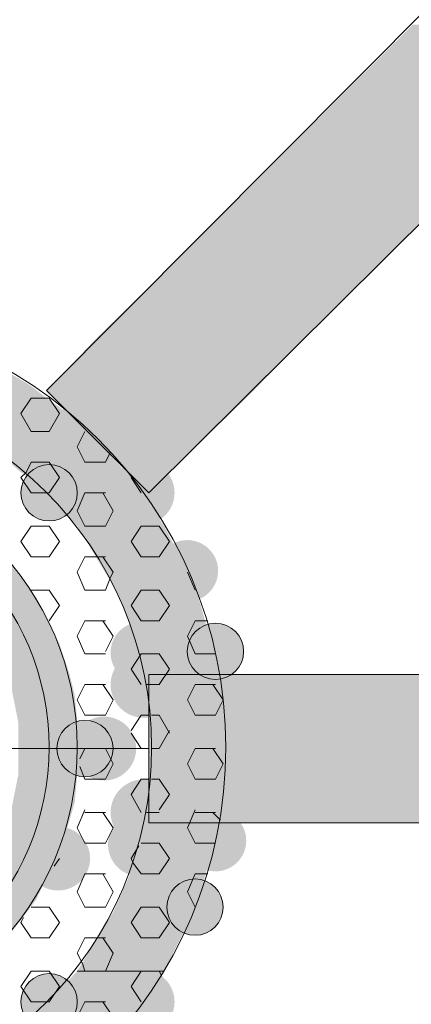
# Model space of a CAD drawing. Extents: x 3940905 to 4145695, y 925352 to 1109797.
# Tile 1035 of 1056: x 4067315 to 4067393, y 1099726 to 1099922. Entities that reach past the tile are written whole.
import ezdxf

# ---------------------------------------------------------------- set-up
doc = ezdxf.new("R2010")
doc.units = 0
doc.header["$LTSCALE"] = 750
doc.header["$MEASUREMENT"] = 0
doc.layers.add('CKD Equipments', color=252, linetype='CONTINUOUS', lineweight=0)

msp = doc.modelspace()

# ---------------------------------------------------------------- hatches: boundary and pattern name
at = {"layer": 'CKD Equipments', "true_color": 0x808080}
h = msp.add_hatch(color=8, dxfattribs=at)
h.paths.add_polyline_path([(4067351.25, 1099879.44), (4067434.18, 1099921.16), (4067392.97, 1099921.16)])
h.paths.add_polyline_path([(4067392.46, 1099879.44), (4067351.25, 1099879.44), (4067434.18, 1099921.16)])
at = {"layer": 'CKD Equipments', "true_color": 0xff0000}
h = msp.add_hatch(color=1, dxfattribs=at)
h.paths.add_polyline_path([(4067371.6, 1099859.08), (4067330.39, 1099859.08), (4067351.25, 1099879.44)])
h.paths.add_polyline_path([(4067320.21, 1099848.4), (4067371.6, 1099859.08), (4067330.39, 1099859.08)])
h.paths.add_polyline_path([(4067361.42, 1099848.4), (4067320.21, 1099848.4), (4067371.6, 1099859.08)])
at = {"layer": 'CKD Equipments', "true_color": 0x808080}
h = msp.add_hatch(color=8, dxfattribs=at)
h.paths.add_polyline_path([(4067371.6, 1099859.08), (4067392.46, 1099879.44), (4067351.25, 1099879.44)])
h.paths.add_polyline_path([(4067392.46, 1099879.44), (4067371.6, 1099859.08)], flags=16)
h = msp.add_hatch(color=8, dxfattribs=at)
h.paths.add_polyline_path([(4067316.14, 1099849.93), (4067228.12, 1099853.49), (4067310.03, 1099853.49)])
h.paths.add_polyline_path([(4067222.52, 1099849.93), (4067316.14, 1099849.93), (4067228.12, 1099853.49)])
h = msp.add_hatch(color=8, dxfattribs=at)
h.paths.add_polyline_path([(4067317.67, 1099848.91), (4067222.52, 1099849.93), (4067316.14, 1099849.93)])
h.paths.add_polyline_path([(4067221.5, 1099848.91), (4067317.67, 1099848.91), (4067222.52, 1099849.93)])
h = msp.add_hatch(color=8, dxfattribs=at)
h.paths.add_polyline_path([(4067320.21, 1099846.87), (4067275.44, 1099848.91), (4067317.67, 1099848.91)])
h.paths.add_polyline_path([(4067287.14, 1099846.87), (4067320.21, 1099846.87), (4067275.44, 1099848.91)])
at = {"layer": 'CKD Equipments', "true_color": 0xff0000}
h = msp.add_hatch(color=1, dxfattribs=at)
h.paths.add_polyline_path([(4067340.56, 1099828.05), (4067361.42, 1099848.4), (4067320.21, 1099848.4)])
h.paths.add_polyline_path([(4067361.42, 1099848.4), (4067340.56, 1099828.05)], flags=16)
at = {"layer": 'CKD Equipments', "true_color": 0x808080}
h = msp.add_hatch(color=8, dxfattribs=at)
h.paths.add_polyline_path([(4067325.3, 1099843.31), (4067287.14, 1099846.87), (4067320.21, 1099846.87)])
h.paths.add_polyline_path([(4067298.33, 1099843.31), (4067325.3, 1099843.31), (4067287.14, 1099846.87)])
h = msp.add_hatch(color=8, dxfattribs=at)
edge = h.paths.add_edge_path(flags=16)
edge.add_arc((4067328.1, 1099840.26), 6.36, 0, 360)
h = msp.add_hatch(color=8, dxfattribs=at)
h.paths.add_polyline_path([(4067326.83, 1099841.78), (4067298.33, 1099843.31), (4067325.3, 1099843.31)])
h.paths.add_polyline_path([(4067300.88, 1099841.78), (4067326.83, 1099841.78), (4067298.33, 1099843.31)])
h = msp.add_hatch(color=8, dxfattribs=at)
h.paths.add_polyline_path([(4067330.9, 1099837.71), (4067300.88, 1099841.78), (4067326.83, 1099841.78)])
h.paths.add_polyline_path([(4067308.51, 1099837.71), (4067330.9, 1099837.71), (4067300.88, 1099841.78)])
h = msp.add_hatch(color=8, dxfattribs=at)
h.paths.add_polyline_path([(4067335.98, 1099832.12), (4067308.51, 1099837.71), (4067330.9, 1099837.71)])
h.paths.add_polyline_path([(4067315.12, 1099832.12), (4067335.98, 1099832.12), (4067308.51, 1099837.71)])
h = msp.add_hatch(color=8, dxfattribs=at)
edge = h.paths.add_edge_path(flags=16)
edge.add_arc((4067339.29, 1099828.05), 6.36, 0, 360)
h = msp.add_hatch(color=8, dxfattribs=at)
edge = h.paths.add_edge_path(flags=16)
edge.add_arc((4067320.72, 1099828.05), 5.6, 0, 360)
h = msp.add_hatch(color=8, dxfattribs=at)
h.paths.add_polyline_path([(4067337.51, 1099830.08), (4067315.12, 1099832.12), (4067335.98, 1099832.12)])
h.paths.add_polyline_path([(4067318.18, 1099830.08), (4067337.51, 1099830.08), (4067315.12, 1099832.12)])
h = msp.add_hatch(color=8, dxfattribs=at)
h.paths.add_polyline_path([(4067343.62, 1099821.43), (4067318.18, 1099830.08), (4067337.51, 1099830.08)])
h.paths.add_polyline_path([(4067326.32, 1099821.43), (4067343.62, 1099821.43), (4067318.18, 1099830.08)])
h = msp.add_hatch(color=8, dxfattribs=at)
h.paths.add_polyline_path([(4067348.7, 1099811.26), (4067326.32, 1099821.43), (4067343.62, 1099821.43)])
h.paths.add_polyline_path([(4067332.42, 1099811.26), (4067348.7, 1099811.26), (4067326.32, 1099821.43)])
h.paths.add_polyline_path([(4067343.62, 1099821.43), (4067326.32, 1099821.43)], flags=16)
h.paths.add_polyline_path([(4067326.32, 1099821.43), (4067343.62, 1099821.43)], flags=16)
h = msp.add_hatch(color=8, dxfattribs=at)
edge = h.paths.add_edge_path(flags=16)
edge.add_arc((4067348.2, 1099812.53), 6.11, 0, 360)
h = msp.add_hatch(color=8, dxfattribs=at)
h.paths.add_polyline_path([(4067316.65, 1099809.22), (4067303.42, 1099815.83), (4067311.56, 1099815.83)])
h.paths.add_polyline_path([(4067310.03, 1099809.22), (4067316.65, 1099809.22), (4067303.42, 1099815.83)])
h = msp.add_hatch(color=8, dxfattribs=at)
h.paths.add_polyline_path([(4067349.72, 1099809.73), (4067332.42, 1099811.26), (4067348.7, 1099811.26)])
h.paths.add_polyline_path([(4067333.44, 1099809.73), (4067349.72, 1099809.73), (4067332.42, 1099811.26)])
h = msp.add_hatch(color=8, dxfattribs=at)
h.paths.add_polyline_path([(4067318.18, 1099807.19), (4067310.03, 1099809.22), (4067316.65, 1099809.22)])
h.paths.add_polyline_path([(4067311.05, 1099807.19), (4067318.18, 1099807.19), (4067310.03, 1099809.22)])
h = msp.add_hatch(color=8, dxfattribs=at)
h.paths.add_polyline_path([(4067352.27, 1099800.57), (4067333.44, 1099809.73), (4067349.72, 1099809.73)])
h.paths.add_polyline_path([(4067337.51, 1099800.57), (4067352.27, 1099800.57), (4067333.44, 1099809.73)])
h = msp.add_hatch(color=8, dxfattribs=at)
h.paths.add_polyline_path([(4067321.23, 1099801.08), (4067311.05, 1099807.19), (4067318.18, 1099807.19)])
h.paths.add_polyline_path([(4067315.12, 1099801.08), (4067321.23, 1099801.08), (4067311.05, 1099807.19)])
h = msp.add_hatch(color=8, dxfattribs=at)
h.paths.add_polyline_path([(4067315.12, 1099801.08), (4067305.46, 1099805.66), (4067312.07, 1099805.66)])
h.paths.add_polyline_path([(4067308, 1099801.08), (4067315.12, 1099801.08), (4067305.46, 1099805.66)])
h = msp.add_hatch(color=8, dxfattribs=at)
h.paths.add_polyline_path([(4067316.14, 1099798.03), (4067308, 1099801.08), (4067315.12, 1099801.08)])
h.paths.add_polyline_path([(4067310.03, 1099798.03), (4067316.14, 1099798.03), (4067308, 1099801.08)])
h = msp.add_hatch(color=8, dxfattribs=at)
h.paths.add_polyline_path([(4067322.76, 1099798.03), (4067315.12, 1099801.08), (4067321.23, 1099801.08)])
h.paths.add_polyline_path([(4067316.14, 1099798.03), (4067322.76, 1099798.03), (4067315.12, 1099801.08)])
h = msp.add_hatch(color=8, dxfattribs=at)
edge = h.paths.add_edge_path(flags=16)
edge.add_arc((4067339.04, 1099796.25), 6.11, 0, 360)
h = msp.add_hatch(color=8, dxfattribs=at)
edge = h.paths.add_edge_path(flags=16)
edge.add_arc((4067353.79, 1099796.5), 5.6, 0, 360)
h = msp.add_hatch(color=8, dxfattribs=at)
h.paths.add_polyline_path([(4067353.79, 1099797.01), (4067337.51, 1099800.57), (4067352.27, 1099800.57)])
h.paths.add_polyline_path([(4067338.53, 1099797.01), (4067353.79, 1099797.01), (4067337.51, 1099800.57)])
h = msp.add_hatch(color=8, dxfattribs=at)
h.paths.add_polyline_path([(4067318.68, 1099791.92), (4067310.03, 1099798.03), (4067316.14, 1099798.03)])
h.paths.add_polyline_path([(4067312.58, 1099791.92), (4067318.68, 1099791.92), (4067310.03, 1099798.03)])
h = msp.add_hatch(color=8, dxfattribs=at)
h.paths.add_polyline_path([(4067324.79, 1099791.92), (4067316.14, 1099798.03), (4067322.76, 1099798.03)])
h.paths.add_polyline_path([(4067318.68, 1099791.92), (4067324.79, 1099791.92), (4067316.14, 1099798.03)])
h = msp.add_hatch(color=8, dxfattribs=at)
edge = h.paths.add_edge_path(flags=16)
edge.add_arc((4067339.55, 1099789.89), 6.61, 0, 360)
h = msp.add_hatch(color=8, dxfattribs=at)
h.paths.add_polyline_path([(4067354.81, 1099788.87), (4067338.53, 1099797.01), (4067353.79, 1099797.01)])
h.paths.add_polyline_path([(4067340.56, 1099788.87), (4067354.81, 1099788.87), (4067338.53, 1099797.01)])
h = msp.add_hatch(color=8, dxfattribs=at)
h.paths.add_polyline_path([(4067319.19, 1099789.89), (4067312.58, 1099791.92), (4067318.68, 1099791.92)])
h.paths.add_polyline_path([(4067313.09, 1099789.89), (4067319.19, 1099789.89), (4067312.58, 1099791.92)])
h = msp.add_hatch(color=8, dxfattribs=at)
h.paths.add_polyline_path([(4067325.81, 1099787.85), (4067318.68, 1099791.92), (4067324.79, 1099791.92)])
h.paths.add_polyline_path([(4067319.7, 1099787.85), (4067325.81, 1099787.85), (4067318.68, 1099791.92)])
at = {"layer": 'CKD Equipments', "true_color": 0xff0000}
h = msp.add_hatch(color=1, dxfattribs=at)
h.paths.add_polyline_path([(4067340.56, 1099762.41), (4067392.46, 1099791.92), (4067340.56, 1099791.92)])
h.paths.add_polyline_path([(4067392.46, 1099762.41), (4067340.56, 1099762.41), (4067392.46, 1099791.92)])
at = {"layer": 'CKD Equipments', "true_color": 0x808080}
h = msp.add_hatch(color=8, dxfattribs=at)
h.paths.add_polyline_path([(4067392.46, 1099762.41), (4067444.36, 1099791.92), (4067392.46, 1099791.92)])
h.paths.add_polyline_path([(4067444.36, 1099762.41), (4067392.46, 1099762.41), (4067444.36, 1099791.92)])
h = msp.add_hatch(color=8, dxfattribs=at)
h.paths.add_polyline_path([(4067320.72, 1099782.25), (4067313.09, 1099789.89), (4067319.19, 1099789.89)])
h.paths.add_polyline_path([(4067314.61, 1099782.25), (4067320.72, 1099782.25), (4067313.09, 1099789.89)])
h = msp.add_hatch(color=8, dxfattribs=at)
h.paths.add_polyline_path([(4067326.32, 1099782.25), (4067319.7, 1099787.85), (4067325.81, 1099787.85)])
h.paths.add_polyline_path([(4067320.72, 1099782.25), (4067326.32, 1099782.25), (4067319.7, 1099787.85)])
h = msp.add_hatch(color=8, dxfattribs=at)
h.paths.add_polyline_path([(4067355.83, 1099783.78), (4067340.56, 1099788.87), (4067354.81, 1099788.87)])
h.paths.add_polyline_path([(4067340.56, 1099783.78), (4067355.83, 1099783.78), (4067340.56, 1099788.87)])
h = msp.add_hatch(color=8, dxfattribs=at)
edge = h.paths.add_edge_path(flags=16)
edge.add_arc((4067331.66, 1099777.17), 6.36, 0, 360)
h = msp.add_hatch(color=8, dxfattribs=at)
h.paths.add_polyline_path([(4067355.83, 1099777.17), (4067340.56, 1099783.78), (4067355.83, 1099783.78)])
h.paths.add_polyline_path([(4067341.07, 1099777.17), (4067355.83, 1099777.17), (4067340.56, 1099783.78)])
h = msp.add_hatch(color=8, dxfattribs=at)
h.paths.add_polyline_path([(4067320.72, 1099781.74), (4067314.61, 1099782.25), (4067320.72, 1099782.25)])
h.paths.add_polyline_path([(4067314.61, 1099781.74), (4067320.72, 1099781.74), (4067314.61, 1099782.25)])
h = msp.add_hatch(color=8, dxfattribs=at)
h.paths.add_polyline_path([(4067320.72, 1099773.09), (4067314.61, 1099781.74), (4067320.72, 1099781.74)])
h.paths.add_polyline_path([(4067314.61, 1099773.09), (4067320.72, 1099773.09), (4067314.61, 1099781.74)])
h = msp.add_hatch(color=8, dxfattribs=at)
h.paths.add_polyline_path([(4067326.83, 1099777.17), (4067320.72, 1099782.25), (4067326.32, 1099782.25)])
h.paths.add_polyline_path([(4067320.72, 1099777.17), (4067326.83, 1099777.17), (4067320.72, 1099782.25)])
h = msp.add_hatch(color=8, dxfattribs=at)
edge = h.paths.add_edge_path(flags=16)
edge.add_arc((4067327.84, 1099777.17), 5.6, 0, 360)
h = msp.add_hatch(color=8, dxfattribs=at)
h.paths.add_polyline_path([(4067326.32, 1099772.08), (4067320.72, 1099777.17), (4067326.83, 1099777.17)])
h.paths.add_polyline_path([(4067320.72, 1099772.08), (4067326.32, 1099772.08), (4067320.72, 1099777.17)])
h = msp.add_hatch(color=8, dxfattribs=at)
h.paths.add_polyline_path([(4067355.83, 1099770.55), (4067341.07, 1099777.17), (4067355.83, 1099777.17)])
h.paths.add_polyline_path([(4067340.56, 1099770.55), (4067355.83, 1099770.55), (4067341.07, 1099777.17)])
h = msp.add_hatch(color=8, dxfattribs=at)
h.paths.add_polyline_path([(4067319.19, 1099764.44), (4067314.61, 1099772.08), (4067320.72, 1099772.08)])
h.paths.add_polyline_path([(4067313.09, 1099764.44), (4067319.19, 1099764.44), (4067314.61, 1099772.08)])
h = msp.add_hatch(color=8, dxfattribs=at)
h.paths.add_polyline_path([(4067320.72, 1099772.08), (4067314.61, 1099773.09), (4067320.72, 1099773.09)])
h.paths.add_polyline_path([(4067314.61, 1099772.08), (4067320.72, 1099772.08), (4067314.61, 1099773.09)])
h = msp.add_hatch(color=8, dxfattribs=at)
h.paths.add_polyline_path([(4067325.81, 1099766.48), (4067320.72, 1099772.08), (4067326.32, 1099772.08)])
h.paths.add_polyline_path([(4067319.7, 1099766.48), (4067325.81, 1099766.48), (4067320.72, 1099772.08)])
h = msp.add_hatch(color=8, dxfattribs=at)
edge = h.paths.add_edge_path(flags=16)
edge.add_arc((4067339.55, 1099764.44), 6.61, 0, 360)
h = msp.add_hatch(color=8, dxfattribs=at)
h.paths.add_polyline_path([(4067354.81, 1099765.46), (4067340.56, 1099770.55), (4067355.83, 1099770.55)])
h.paths.add_polyline_path([(4067340.56, 1099765.46), (4067354.81, 1099765.46), (4067340.56, 1099770.55)])
h = msp.add_hatch(color=8, dxfattribs=at)
h.paths.add_polyline_path([(4067324.79, 1099762.92), (4067319.7, 1099766.48), (4067325.81, 1099766.48)])
h.paths.add_polyline_path([(4067318.68, 1099762.92), (4067324.79, 1099762.92), (4067319.7, 1099766.48)])
h = msp.add_hatch(color=8, dxfattribs=at)
h.paths.add_polyline_path([(4067318.68, 1099762.92), (4067313.09, 1099764.44), (4067319.19, 1099764.44)])
h.paths.add_polyline_path([(4067312.58, 1099762.92), (4067318.68, 1099762.92), (4067313.09, 1099764.44)])
h = msp.add_hatch(color=8, dxfattribs=at)
edge = h.paths.add_edge_path(flags=16)
edge.add_arc((4067338.78, 1099758.08), 6.35, 0, 360)
h = msp.add_hatch(color=8, dxfattribs=at)
h.paths.add_polyline_path([(4067353.79, 1099757.32), (4067340.56, 1099765.46), (4067354.81, 1099765.46)])
h.paths.add_polyline_path([(4067338.53, 1099757.32), (4067353.79, 1099757.32), (4067340.56, 1099765.46)])
h = msp.add_hatch(color=8, dxfattribs=at)
edge = h.paths.add_edge_path(flags=16)
edge.add_arc((4067353.79, 1099758.85), 6.11, 0, 360)
h = msp.add_hatch(color=8, dxfattribs=at)
h.paths.add_polyline_path([(4067316.14, 1099756.3), (4067312.58, 1099762.92), (4067318.68, 1099762.92)])
h.paths.add_polyline_path([(4067310.03, 1099756.3), (4067316.14, 1099756.3), (4067312.58, 1099762.92)])
h = msp.add_hatch(color=8, dxfattribs=at)
h.paths.add_polyline_path([(4067322.76, 1099756.3), (4067318.68, 1099762.92), (4067324.79, 1099762.92)])
h.paths.add_polyline_path([(4067316.14, 1099756.3), (4067322.76, 1099756.3), (4067318.68, 1099762.92)])
h = msp.add_hatch(color=8, dxfattribs=at)
edge = h.paths.add_edge_path(flags=16)
edge.add_arc((4067322.5, 1099755.29), 6.36, 0, 360)
h = msp.add_hatch(color=8, dxfattribs=at)
h.paths.add_polyline_path([(4067315.12, 1099753.76), (4067310.03, 1099756.3), (4067316.14, 1099756.3)])
h.paths.add_polyline_path([(4067308, 1099753.76), (4067315.12, 1099753.76), (4067310.03, 1099756.3)])
h = msp.add_hatch(color=8, dxfattribs=at)
h.paths.add_polyline_path([(4067321.23, 1099753.76), (4067316.14, 1099756.3), (4067322.76, 1099756.3)])
h.paths.add_polyline_path([(4067315.12, 1099753.76), (4067321.23, 1099753.76), (4067316.14, 1099756.3)])
h = msp.add_hatch(color=8, dxfattribs=at)
h.paths.add_polyline_path([(4067352.27, 1099753.76), (4067338.53, 1099757.32), (4067353.79, 1099757.32)])
h.paths.add_polyline_path([(4067337.51, 1099753.76), (4067352.27, 1099753.76), (4067338.53, 1099757.32)])
h = msp.add_hatch(color=8, dxfattribs=at)
h.paths.add_polyline_path([(4067312.07, 1099748.67), (4067308, 1099753.76), (4067315.12, 1099753.76)])
h.paths.add_polyline_path([(4067305.46, 1099748.67), (4067312.07, 1099748.67), (4067308, 1099753.76)])
h = msp.add_hatch(color=8, dxfattribs=at)
h.paths.add_polyline_path([(4067318.18, 1099747.15), (4067315.12, 1099753.76), (4067321.23, 1099753.76)])
h.paths.add_polyline_path([(4067311.05, 1099747.15), (4067318.18, 1099747.15), (4067315.12, 1099753.76)])
h = msp.add_hatch(color=8, dxfattribs=at)
h.paths.add_polyline_path([(4067349.72, 1099744.6), (4067337.51, 1099753.76), (4067352.27, 1099753.76)])
h.paths.add_polyline_path([(4067333.44, 1099744.6), (4067349.72, 1099744.6), (4067337.51, 1099753.76)])
h = msp.add_hatch(color=8, dxfattribs=at)
edge = h.paths.add_edge_path(flags=16)
edge.add_arc((4067349.72, 1099745.62), 5.6, 0, 360)
h = msp.add_hatch(color=8, dxfattribs=at)
h.paths.add_polyline_path([(4067316.65, 1099745.11), (4067311.05, 1099747.15), (4067318.18, 1099747.15)])
h.paths.add_polyline_path([(4067310.03, 1099745.11), (4067316.65, 1099745.11), (4067311.05, 1099747.15)])
h = msp.add_hatch(color=8, dxfattribs=at)
h.paths.add_polyline_path([(4067311.56, 1099738.5), (4067310.03, 1099745.11), (4067316.65, 1099745.11)])
h.paths.add_polyline_path([(4067303.42, 1099738.5), (4067311.56, 1099738.5), (4067310.03, 1099745.11)])
h = msp.add_hatch(color=8, dxfattribs=at)
h.paths.add_polyline_path([(4067348.7, 1099743.07), (4067333.44, 1099744.6), (4067349.72, 1099744.6)])
h.paths.add_polyline_path([(4067332.42, 1099743.07), (4067348.7, 1099743.07), (4067333.44, 1099744.6)])
h = msp.add_hatch(color=8, dxfattribs=at)
h.paths.add_polyline_path([(4067343.62, 1099732.9), (4067332.42, 1099743.07), (4067348.7, 1099743.07)])
h.paths.add_polyline_path([(4067326.32, 1099732.9), (4067343.62, 1099732.9), (4067332.42, 1099743.07)])
h = msp.add_hatch(color=8, dxfattribs=at)
h.paths.add_polyline_path([(4067337.51, 1099724.25), (4067326.32, 1099732.9), (4067343.62, 1099732.9)])
h.paths.add_polyline_path([(4067318.18, 1099724.25), (4067337.51, 1099724.25), (4067326.32, 1099732.9)])
h = msp.add_hatch(color=8, dxfattribs=at)
edge = h.paths.add_edge_path(flags=16)
edge.add_arc((4067339.29, 1099726.79), 6.36, 0, 360)
h = msp.add_hatch(color=8, dxfattribs=at)
edge = h.paths.add_edge_path(flags=16)
edge.add_arc((4067320.72, 1099726.79), 5.6, 0, 360)

# ---------------------------------------------------------------- linework, layer by layer
at = {"layer": 'CKD Equipments', "color": 8, "true_color": 0x808080}
for p, q in [((4067320.21, 1099848.4), (4067413.32, 1099942.02)), ((4067340.56, 1099828.05), (4067434.18, 1099921.16)), ((4067320.21, 1099848.4), (4067340.56, 1099828.05)), ((4067317.16, 1099846.87), (4067315.12, 1099843.82)), ((4067320.72, 1099846.87), (4067317.16, 1099846.87)), ((4067320.72, 1099846.87), (4067322.76, 1099843.82)), ((4067315.12, 1099843.82), (4067317.16, 1099840.26)), ((4067322.76, 1099843.82), (4067320.72, 1099840.26)), ((4067320.72, 1099840.26), (4067317.16, 1099840.26)), ((4067327.84, 1099840.26), (4067326.32, 1099837.2)), ((4067326.32, 1099837.2), (4067327.84, 1099834.15)), ((4067332.93, 1099836.19), (4067331.91, 1099834.15)), ((4067317.16, 1099834.15), (4067316.14, 1099832.12)), ((4067320.72, 1099834.15), (4067317.16, 1099834.15)), ((4067320.72, 1099834.15), (4067322.76, 1099831.1)), ((4067331.91, 1099834.15), (4067327.84, 1099834.15)), ((4067316.14, 1099832.12), (4067315.12, 1099831.1)), ((4067315.12, 1099831.1), (4067317.16, 1099828.05)), ((4067322.76, 1099831.1), (4067320.72, 1099828.05)), ((4067337, 1099831.1), (4067339.04, 1099828.05)), ((4067320.72, 1099828.05), (4067317.16, 1099828.05)), ((4067327.84, 1099828.05), (4067326.32, 1099824.48)), ((4067331.91, 1099828.05), (4067327.84, 1099828.05)), ((4067331.4, 1099828.05), (4067333.44, 1099824.48)), ((4067326.32, 1099824.48), (4067327.84, 1099821.43)), ((4067333.44, 1099824.48), (4067331.91, 1099821.43)), ((4067317.16, 1099821.43), (4067315.12, 1099818.38)), ((4067320.72, 1099821.43), (4067317.16, 1099821.43)), ((4067320.72, 1099821.43), (4067322.76, 1099818.38)), ((4067331.91, 1099821.43), (4067327.84, 1099821.43)), ((4067339.04, 1099821.43), (4067337, 1099818.38)), ((4067342.6, 1099821.43), (4067339.04, 1099821.43)), ((4067342.6, 1099821.43), (4067344.63, 1099818.38)), ((4067315.12, 1099818.38), (4067317.16, 1099815.33)), ((4067322.76, 1099818.38), (4067320.72, 1099815.33)), ((4067337, 1099818.38), (4067339.04, 1099815.33)), ((4067344.63, 1099818.38), (4067342.6, 1099815.33)), ((4067320.72, 1099815.33), (4067317.16, 1099815.33)), ((4067327.84, 1099815.33), (4067326.32, 1099812.27)), ((4067330.39, 1099815.33), (4067327.84, 1099815.33)), ((4067331.91, 1099815.33), (4067330.39, 1099815.33)), ((4067331.4, 1099815.33), (4067333.44, 1099812.27)), ((4067342.6, 1099815.33), (4067339.04, 1099815.33)), ((4067326.32, 1099812.27), (4067327.84, 1099808.71)), ((4067332.93, 1099811.26), (4067331.91, 1099808.71)), ((4067333.44, 1099812.27), (4067332.93, 1099811.26)), ((4067348.2, 1099812.27), (4067349.72, 1099808.71)), ((4067320.72, 1099808.71), (4067317.16, 1099808.71)), ((4067320.72, 1099808.71), (4067322.76, 1099805.66)), ((4067331.91, 1099808.71), (4067327.84, 1099808.71)), ((4067339.04, 1099808.71), (4067337, 1099805.66)), ((4067342.6, 1099808.71), (4067339.04, 1099808.71)), ((4067342.6, 1099808.71), (4067344.63, 1099805.66)), ((4067322.76, 1099805.66), (4067320.72, 1099802.61)), ((4067337, 1099805.66), (4067339.04, 1099802.61)), ((4067344.63, 1099805.66), (4067342.6, 1099802.61)), ((4067327.84, 1099802.61), (4067326.32, 1099799.55)), ((4067331.91, 1099802.61), (4067327.84, 1099802.61)), ((4067331.4, 1099802.61), (4067333.44, 1099799.55)), ((4067342.6, 1099802.61), (4067339.04, 1099802.61)), ((4067349.72, 1099802.61), (4067348.2, 1099799.55)), ((4067352.27, 1099802.61), (4067349.72, 1099802.61)), ((4067326.32, 1099799.55), (4067327.84, 1099795.99)), ((4067333.44, 1099799.55), (4067331.91, 1099796.5)), ((4067348.2, 1099799.55), (4067349.72, 1099795.99)), ((4067331.91, 1099795.99), (4067327.84, 1099795.99)), ((4067339.04, 1099795.99), (4067337, 1099792.94)), ((4067342.6, 1099795.99), (4067339.04, 1099795.99)), ((4067342.6, 1099795.99), (4067344.63, 1099792.94)), ((4067353.79, 1099795.99), (4067349.72, 1099795.99)), ((4067337, 1099792.94), (4067339.04, 1099789.89)), ((4067444.36, 1099791.92), (4067340.56, 1099791.92)), ((4067340.56, 1099791.92), (4067340.56, 1099762.41)), ((4067344.63, 1099792.94), (4067342.6, 1099789.89)), ((4067327.84, 1099789.89), (4067326.32, 1099786.83)), ((4067331.91, 1099789.89), (4067327.84, 1099789.89)), ((4067331.4, 1099789.89), (4067333.44, 1099786.83)), ((4067342.6, 1099789.89), (4067340.05, 1099789.89)), ((4067349.72, 1099789.89), (4067348.2, 1099786.83)), ((4067353.79, 1099789.89), (4067349.72, 1099789.89)), ((4067353.28, 1099789.89), (4067355.32, 1099786.83)), ((4067326.32, 1099786.83), (4067327.84, 1099783.78)), ((4067333.44, 1099786.83), (4067331.91, 1099783.78)), ((4067348.2, 1099786.83), (4067349.72, 1099783.78)), ((4067355.32, 1099786.83), (4067353.79, 1099783.78)), ((4067331.91, 1099783.78), (4067327.84, 1099783.78)), ((4067339.04, 1099783.78), (4067337, 1099780.73)), ((4067340.56, 1099783.78), (4067339.04, 1099783.78)), ((4067342.6, 1099783.78), (4067341.07, 1099783.78)), ((4067342.6, 1099783.78), (4067344.63, 1099780.22)), ((4067353.79, 1099783.78), (4067349.72, 1099783.78)), ((4067337, 1099780.22), (4067339.04, 1099777.17)), ((4067344.63, 1099780.73), (4067342.6, 1099777.17)), ((4067340.56, 1099777.17), (4067198.1, 1099777.17)), ((4067327.84, 1099777.17), (4067326.83, 1099775.13)), ((4067331.91, 1099777.17), (4067327.84, 1099777.17)), ((4067331.91, 1099777.17), (4067333.44, 1099774.11)), ((4067340.56, 1099777.17), (4067339.04, 1099777.17)), ((4067342.6, 1099777.17), (4067341.07, 1099777.17)), ((4067349.72, 1099777.17), (4067348.2, 1099774.11)), ((4067353.79, 1099777.17), (4067349.72, 1099777.17)), ((4067353.28, 1099777.17), (4067355.32, 1099774.11)), ((4067333.44, 1099774.11), (4067331.91, 1099771.06)), ((4067348.2, 1099774.11), (4067349.72, 1099771.06)), ((4067355.32, 1099774.11), (4067353.79, 1099771.06)), ((4067326.83, 1099773.6), (4067327.84, 1099771.06)), ((4067331.91, 1099771.06), (4067327.84, 1099771.06)), ((4067339.04, 1099771.06), (4067337, 1099768.01)), ((4067340.56, 1099771.06), (4067339.04, 1099771.06)), ((4067342.6, 1099771.06), (4067341.07, 1099771.06)), ((4067342.6, 1099771.06), (4067344.63, 1099768.01)), ((4067353.79, 1099771.06), (4067349.72, 1099771.06)), ((4067337, 1099768.01), (4067339.04, 1099764.44)), ((4067344.63, 1099768.01), (4067342.6, 1099764.95)), ((4067327.84, 1099764.95), (4067326.32, 1099761.39)), ((4067331.91, 1099764.44), (4067327.84, 1099764.44)), ((4067331.4, 1099764.44), (4067333.44, 1099761.39)), ((4067342.6, 1099764.44), (4067340.05, 1099764.44)), ((4067349.72, 1099764.95), (4067348.2, 1099761.39)), ((4067353.79, 1099764.44), (4067349.72, 1099764.44)), ((4067353.28, 1099764.44), (4067354.81, 1099762.92)), ((4067340.56, 1099762.41), (4067444.36, 1099762.41)), ((4067326.32, 1099761.39), (4067327.84, 1099758.34)), ((4067333.44, 1099761.39), (4067331.91, 1099758.34)), ((4067348.2, 1099761.39), (4067349.72, 1099758.34)), ((4067331.91, 1099758.34), (4067327.84, 1099758.34)), ((4067342.6, 1099758.34), (4067339.04, 1099758.34)), ((4067342.6, 1099758.34), (4067344.63, 1099755.29)), ((4067353.79, 1099758.34), (4067349.72, 1099758.34)), ((4067338.53, 1099757.83), (4067337, 1099755.29)), ((4067322.76, 1099755.29), (4067321.74, 1099753.76)), ((4067337, 1099755.29), (4067337.51, 1099754.27)), ((4067337.51, 1099754.27), (4067339.04, 1099752.23)), ((4067344.63, 1099755.29), (4067342.6, 1099752.23)), ((4067327.84, 1099752.23), (4067326.32, 1099748.67)), ((4067331.91, 1099752.23), (4067327.84, 1099752.23)), ((4067331.4, 1099752.23), (4067333.44, 1099748.67)), ((4067342.6, 1099752.23), (4067339.04, 1099752.23)), ((4067349.72, 1099752.23), (4067348.2, 1099748.67)), ((4067352.27, 1099752.23), (4067349.72, 1099752.23)), ((4067326.32, 1099748.67), (4067327.84, 1099745.62)), ((4067333.44, 1099748.67), (4067331.91, 1099745.62)), ((4067348.2, 1099748.67), (4067349.72, 1099745.62)), ((4067320.72, 1099745.62), (4067317.16, 1099745.62)), ((4067320.72, 1099745.62), (4067322.76, 1099742.57)), ((4067331.91, 1099745.62), (4067327.84, 1099745.62)), ((4067339.04, 1099745.62), (4067337, 1099742.57)), ((4067342.6, 1099745.62), (4067339.04, 1099745.62)), ((4067342.6, 1099745.62), (4067344.63, 1099742.57)), ((4067315.63, 1099743.58), (4067315.12, 1099742.57)), ((4067315.12, 1099742.57), (4067317.16, 1099739.51)), ((4067322.76, 1099742.57), (4067320.72, 1099739.51)), ((4067337, 1099742.57), (4067339.04, 1099739.51)), ((4067344.63, 1099742.57), (4067342.6, 1099739.51)), ((4067320.72, 1099739.51), (4067317.16, 1099739.51)), ((4067327.84, 1099739.51), (4067326.32, 1099736.46)), ((4067330.39, 1099739.51), (4067327.84, 1099739.51)), ((4067331.91, 1099739.51), (4067330.39, 1099739.51)), ((4067331.4, 1099739.51), (4067333.44, 1099736.46)), ((4067342.6, 1099739.51), (4067339.04, 1099739.51)), ((4067326.32, 1099736.46), (4067327.33, 1099734.42)), ((4067333.44, 1099736.46), (4067331.91, 1099732.9)), ((4067317.16, 1099732.9), (4067315.12, 1099729.85)), ((4067320.72, 1099732.9), (4067317.16, 1099732.9)), ((4067320.72, 1099732.9), (4067322.76, 1099729.85)), ((4067343.62, 1099732.9), (4067326.32, 1099732.9)), ((4067326.32, 1099732.9), (4067326.32, 1099732.9)), ((4067326.32, 1099732.9), (4067343.62, 1099732.9)), ((4067326.32, 1099732.9), (4067326.32, 1099732.9)), ((4067326.32, 1099732.9), (4067343.62, 1099732.9)), ((4067343.62, 1099732.9), (4067326.32, 1099732.9)), ((4067326.32, 1099732.9), (4067326.32, 1099732.9)), ((4067327.33, 1099734.42), (4067327.84, 1099732.9)), ((4067331.91, 1099732.9), (4067327.84, 1099732.9)), ((4067339.04, 1099732.9), (4067337, 1099729.85)), ((4067342.6, 1099732.9), (4067339.04, 1099732.9)), ((4067342.6, 1099732.9), (4067343.11, 1099731.88)), ((4067315.12, 1099729.85), (4067317.16, 1099726.79)), ((4067322.76, 1099729.85), (4067320.72, 1099726.79)), ((4067337, 1099729.85), (4067339.04, 1099726.79)), ((4067320.72, 1099726.79), (4067317.16, 1099726.79)), ((4067327.84, 1099726.79), (4067326.32, 1099723.74)), ((4067331.91, 1099726.79), (4067327.84, 1099726.79)), ((4067331.4, 1099726.79), (4067333.44, 1099723.74))]:
    msp.add_line(p, q, dxfattribs=at)
for centre, radius in [((4067269.08, 1099777.42), 86.75), ((4067269.08, 1099777.42), 72), ((4067269.08, 1099777.42), 57.24), ((4067320.72, 1099828.05), 5.6), ((4067269.08, 1099777.42), 51.64), ((4067353.79, 1099796.5), 5.6), ((4067327.84, 1099777.17), 5.6), ((4067349.72, 1099745.62), 5.6), ((4067320.72, 1099726.79), 5.6)]:
    msp.add_circle(centre, radius, dxfattribs=at)

doc.saveas('drawing.dxf')
